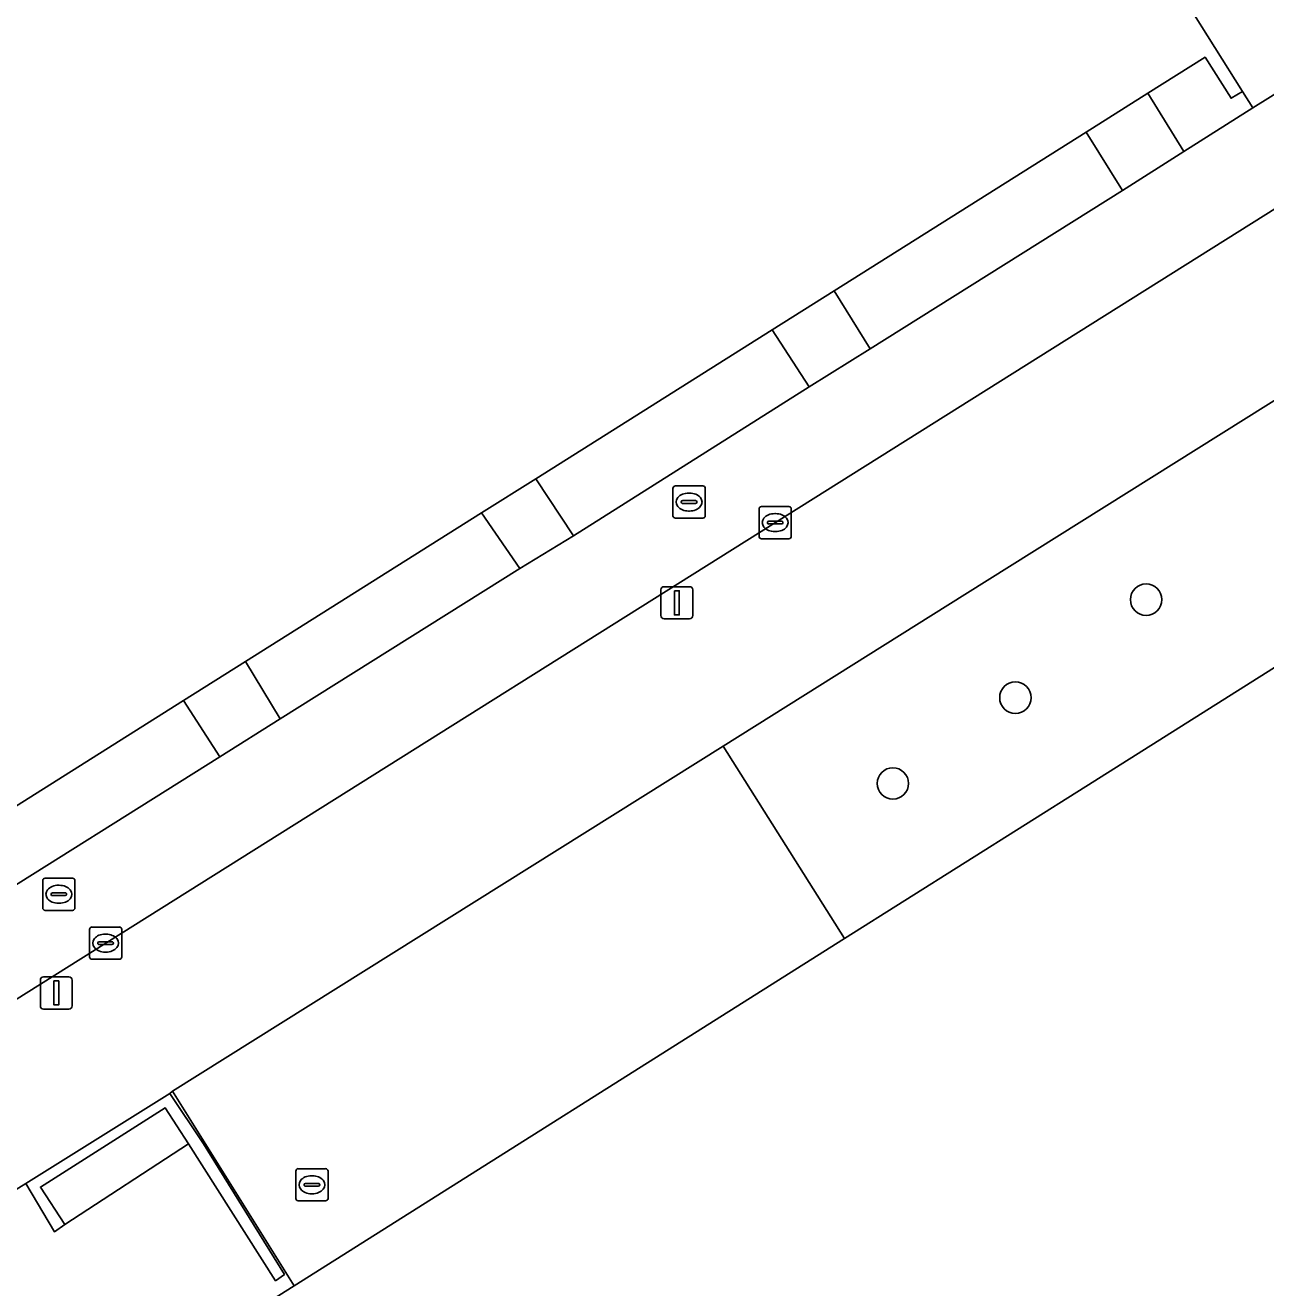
# Model space of a CAD drawing. Extents: x 158835 to 160077, y 386387 to 387778.
# Drawn here: x 159827.07 to 159865.62, y 387525.59 to 387564.82 of the extents above; entities that cross this region are included whole.
import ezdxf

# ---------------------------------------------------------------- set-up
doc = ezdxf.new("R2010")
doc.units = 0
for name, color, linetype in [('IMGEO_Boom', 7, 'Continuous'), ('IMGEO_Fietspad_open', 7, 'Continuous'), ('IMGEO_Groenvoorziening', 7, 'Continuous'), ('IMGEO_Kolk', 7, 'Continuous'), ('IMGEO_Lichtmast', 7, 'Continuous'), ('IMGEO_Muur', 7, 'Continuous'), ('IMGEO_Pand', 7, 'Continuous'), ('IMGEO_Rijbaan_lokaal_open', 7, 'Continuous'), ('IMGEO_Rioolput', 7, 'Continuous'), ('IMGEO_Voetpad_open', 7, 'Continuous')]:
    doc.layers.add(name, color=color, linetype=linetype)

msp = doc.modelspace()

# ---------------------------------------------------------------- linework, layer by layer
at = {"layer": 'IMGEO_Boom'}
for centre in [(159861.903, 387546.976), (159857.841, 387543.929), (159854.032, 387541.263)]:
    msp.add_circle(centre, 0.489, dxfattribs=at)
at = {"layer": 'IMGEO_Fietspad_open'}
for points in [[(159879.098, 387570.896), (159878.356, 387570.432), (159873.571, 387567.472), (159865.223, 387562.256), (159863.07, 387560.901), (159861.165, 387559.689), (159853.326, 387554.771), (159851.436, 387553.585), (159844.108, 387548.961), (159842.436, 387547.939), (159834.997, 387543.272), (159833.122, 387542.096), (159825.224, 387537.141), (159823.352, 387535.966), (159821.053, 387534.524), (159803.626, 387523.519), (159796.824, 387519.231), (159790.285, 387515.108), (159768.258, 387501.292), (159755.394, 387493.231)], [(159752.632, 387493.895), (159752.624, 387493.834), (159756.428, 387486.608), (159756.242, 387487.293), (159756.196, 387487.646), (159756.181, 387488.001), (159756.198, 387488.356), (159756.247, 387488.708), (159756.326, 387489.054), (159756.437, 387489.392), (159756.577, 387489.718), (159756.746, 387490.031), (159756.814, 387490.14), (159757.019, 387490.43), (159757.249, 387490.7), (159757.502, 387490.948), (159757.777, 387491.173), (159758.071, 387491.373), (159758.381, 387491.545), (159771.665, 387500), (159777.523, 387503.666), (159790.349, 387511.673), (159875.931, 387565.415)]]:
    msp.add_lwpolyline(points, dxfattribs=at)
at = {"layer": 'IMGEO_Groenvoorziening'}
for points in [[(159864.897, 387562.769), (159864.544, 387562.557), (159863.733, 387563.83), (159861.958, 387562.712), (159863.07, 387560.901), (159865.223, 387562.256)], [(159861.165, 387559.689), (159860.042, 387561.506), (159852.211, 387556.575), (159853.326, 387554.771)], [(159851.436, 387553.585), (159850.283, 387555.361), (159842.934, 387550.733), (159844.108, 387548.961)], [(159870.125, 387547.542), (159866.398, 387553.487), (159856.265, 387547.134), (159848.755, 387542.426), (159852.527, 387536.443), (159860.025, 387541.172)], [(159842.436, 387547.939), (159841.251, 387549.673), (159833.921, 387545.058), (159834.997, 387543.272)], [(159833.122, 387542.096), (159831.992, 387543.843), (159824.149, 387538.904), (159825.224, 387537.141)], [(159832.141, 387530.068), (159831.421, 387531.182), (159827.542, 387528.723), (159828.297, 387527.562)]]:
    msp.add_lwpolyline(points, close=True, dxfattribs=at)
at = {"layer": 'IMGEO_Kolk'}
for p, q in [((159849.875, 387548.943), (159849.875, 387549.795)), ((159849.95, 387549.869), (159850.802, 387549.869)), ((159850.363, 387549.649), (159850.388, 387549.649)), ((159850.876, 387549.795), (159850.876, 387548.943)), ((159850.134, 387549.363), (159850.134, 387549.375)), ((159850.572, 387549.326), (159850.174, 387549.326)), ((159850.177, 387549.412), (159850.575, 387549.412)), ((159850.618, 387549.375), (159850.618, 387549.363)), ((159850.802, 387548.869), (159849.95, 387548.869)), ((159850.386, 387549.089), (159850.361, 387549.089)), ((159829.069, 387535.877), (159829.069, 387536.729)), ((159829.144, 387536.803), (159829.996, 387536.803)), ((159829.557, 387536.583), (159829.582, 387536.583)), ((159830.07, 387536.729), (159830.07, 387535.877)), ((159829.328, 387536.297), (159829.328, 387536.309)), ((159829.766, 387536.26), (159829.368, 387536.26)), ((159829.371, 387536.346), (159829.769, 387536.346)), ((159829.812, 387536.309), (159829.812, 387536.297)), ((159829.996, 387535.803), (159829.144, 387535.803)), ((159829.58, 387536.023), (159829.555, 387536.023))]:
    msp.add_line(p, q, dxfattribs=at)
for points in [[(159849.875, 387548.943), (159849.875, 387549.795)], [(159849.95, 387549.869), (159850.802, 387549.869)], [(159850.876, 387549.795), (159850.876, 387548.943)], [(159850.802, 387548.869), (159849.95, 387548.869)], [(159829.069, 387535.877), (159829.069, 387536.729)], [(159829.144, 387536.803), (159829.996, 387536.803)], [(159830.07, 387536.729), (159830.07, 387535.877)], [(159829.996, 387535.803), (159829.144, 387535.803)]]:
    msp.add_lwpolyline(points, dxfattribs=at)
for centre, radius, start, end in [((159849.952, 387549.793), 0.0765, 91.552, 178.448), ((159849.952, 387549.793), 0.0765, 91.552, 178.448), ((159850.8, 387549.793), 0.0765, 1.552, 88.448), ((159850.8, 387549.793), 0.0765, 1.552, 88.448), ((159850.174, 387549.372), 0.0403, 85.8775, 175.7526), ((159850.171, 387549.362), 0.0366, 178.938, 274.7102), ((159850.575, 387549.369), 0.043, 264.8664, 352.4533), ((159850.579, 387549.374), 0.0386, 1.7309, 96.639), ((159849.952, 387548.945), 0.0765, 181.552, 268.448), ((159849.952, 387548.945), 0.0765, 181.552, 268.448), ((159850.8, 387548.945), 0.0765, 271.552, 358.448), ((159850.8, 387548.945), 0.0765, 271.552, 358.448), ((159829.146, 387536.727), 0.0765, 91.552, 178.448), ((159829.146, 387536.727), 0.0765, 91.552, 178.448), ((159829.994, 387536.727), 0.0765, 1.552, 88.448), ((159829.994, 387536.727), 0.0765, 1.552, 88.448), ((159829.368, 387536.306), 0.0403, 85.8775, 175.7526), ((159829.365, 387536.296), 0.0366, 178.938, 274.7102), ((159829.769, 387536.303), 0.043, 264.8664, 352.4533), ((159829.773, 387536.308), 0.0386, 1.7309, 96.639), ((159829.146, 387535.879), 0.0765, 181.552, 268.448), ((159829.146, 387535.879), 0.0765, 181.552, 268.448), ((159829.994, 387535.879), 0.0765, 271.552, 358.448), ((159829.994, 387535.879), 0.0765, 271.552, 358.448)]:
    msp.add_arc(centre, radius, start, end, dxfattribs=at)
for centre, major_axis, ratio, start_param, end_param in [((159850.362, 387549.369), (-0.387, 0.002), 0.722429, 4.712389, 7.853982), ((159850.387, 387549.369), (-0.39, 0.002), 0.717154, 1.570796, 4.712389), ((159829.556, 387536.303), (-0.387, 0.002), 0.722429, 4.712389, 7.853982), ((159829.581, 387536.303), (-0.39, 0.002), 0.717154, 1.570796, 4.712389)]:
    msp.add_ellipse(centre, major_axis=major_axis, ratio=ratio, start_param=start_param, end_param=end_param, dxfattribs=at)
at = {"layer": 'IMGEO_Lichtmast'}
for p, q in [((159846.825, 387546.478), (159846.825, 387547.278)), ((159846.825, 387547.278), (159846.825, 387546.478)), ((159846.925, 387547.378), (159847.715, 387547.378)), ((159847.715, 387547.378), (159846.925, 387547.378)), ((159847.815, 387547.278), (159847.815, 387546.478)), ((159847.815, 387546.478), (159847.815, 387547.278)), ((159847.715, 387546.378), (159846.925, 387546.378)), ((159846.925, 387546.378), (159847.715, 387546.378)), ((159827.541, 387534.355), (159827.541, 387535.155)), ((159827.541, 387535.155), (159827.541, 387534.355)), ((159827.641, 387535.255), (159828.431, 387535.255)), ((159828.431, 387535.255), (159827.641, 387535.255)), ((159828.531, 387535.155), (159828.531, 387534.355)), ((159828.531, 387534.355), (159828.531, 387535.155)), ((159828.431, 387534.255), (159827.641, 387534.255)), ((159827.641, 387534.255), (159828.431, 387534.255))]:
    msp.add_line(p, q, dxfattribs=at)
for points in [[(159847.245, 387547.253), (159847.395, 387547.253), (159847.395, 387546.503), (159847.245, 387546.503), (159847.245, 387547.253)], [(159827.961, 387535.13), (159828.111, 387535.13), (159828.111, 387534.38), (159827.961, 387534.38), (159827.961, 387535.13)]]:
    msp.add_lwpolyline(points, dxfattribs=at)
for centre, start, end in [((159846.925, 387547.278), 90, 180), ((159846.925, 387547.278), 90, 180), ((159847.715, 387547.278), 0, 90), ((159847.715, 387547.278), 360, 90), ((159846.925, 387546.478), 180, 270), ((159846.925, 387546.478), 180, 270), ((159847.715, 387546.478), 270, 0), ((159847.715, 387546.478), 270, 0), ((159827.641, 387535.155), 90, 180), ((159827.641, 387535.155), 90, 180), ((159828.431, 387535.155), 0, 90), ((159828.431, 387535.155), 360, 90), ((159827.641, 387534.355), 180, 270), ((159827.641, 387534.355), 180, 270), ((159828.431, 387534.355), 270, 0), ((159828.431, 387534.355), 270, 0)]:
    msp.add_arc(centre, 0.1, start, end, dxfattribs=at)
at = {"layer": 'IMGEO_Muur'}
msp.add_lwpolyline([(159832.141, 387530.068), (159834.849, 387525.811), (159835.127, 387526.01), (159832.612, 387530.064), (159831.565, 387531.63), (159827.092, 387528.834), (159827.98, 387527.333), (159828.297, 387527.562), (159827.542, 387528.723), (159831.421, 387531.182)], close=True, dxfattribs=at)
at = {"layer": 'IMGEO_Pand'}
for points in [[(159824.149, 387538.904), (159831.992, 387543.843), (159833.921, 387545.058), (159841.251, 387549.673), (159842.934, 387550.733), (159850.283, 387555.361), (159852.211, 387556.575), (159860.042, 387561.506), (159861.958, 387562.712), (159863.733, 387563.83), (159864.544, 387562.557), (159864.897, 387562.769), (159862.316, 387566.876), (159841.933, 387599.307)], [(159916.787, 387493.438), (159912.287, 387490.583), (159908.21, 387497.036), (159907.08, 387498.824), (159909.522, 387500.378), (159902.521, 387511.592), (159902.26, 387511.414), (159902.421, 387511.164), (159892.009, 387504.534), (159889.943, 387507.793), (159902.73, 387515.823), (159900.315, 387519.676), (159898.241, 387518.368), (159877.077, 387551.926), (159870.125, 387547.542), (159860.025, 387541.172), (159852.527, 387536.443), (159835.425, 387525.658), (159814.278, 387512.321)]]:
    msp.add_lwpolyline(points, dxfattribs=at)
at = {"layer": 'IMGEO_Rijbaan_lokaal_open'}
msp.add_lwpolyline([(159865.223, 387562.256), (159873.571, 387567.472), (159870.56, 387572.079), (159866.101, 387569.184), (159862.316, 387566.876), (159864.897, 387562.769)], close=True, dxfattribs=at)
at = {"layer": 'IMGEO_Rioolput'}
for p, q in [((159847.2, 387549.582), (159847.2, 387550.434)), ((159847.275, 387550.508), (159848.127, 387550.508)), ((159848.201, 387550.434), (159848.201, 387549.582)), ((159847.459, 387550.002), (159847.459, 387550.014)), ((159847.897, 387549.965), (159847.499, 387549.965)), ((159847.502, 387550.051), (159847.9, 387550.051)), ((159847.688, 387550.288), (159847.713, 387550.288)), ((159847.943, 387550.014), (159847.943, 387550.002)), ((159847.711, 387549.728), (159847.686, 387549.728)), ((159848.127, 387549.508), (159847.275, 387549.508)), ((159827.616, 387537.395), (159827.616, 387538.247)), ((159827.691, 387538.321), (159828.543, 387538.321)), ((159828.617, 387538.247), (159828.617, 387537.395)), ((159827.875, 387537.815), (159827.875, 387537.827)), ((159828.313, 387537.778), (159827.915, 387537.778)), ((159827.918, 387537.864), (159828.316, 387537.864)), ((159828.104, 387538.101), (159828.129, 387538.101)), ((159828.359, 387537.827), (159828.359, 387537.815)), ((159828.127, 387537.541), (159828.102, 387537.541)), ((159828.543, 387537.321), (159827.691, 387537.321)), ((159835.48, 387528.368), (159835.48, 387529.22)), ((159835.555, 387529.294), (159836.407, 387529.294)), ((159836.481, 387529.22), (159836.481, 387528.368)), ((159835.739, 387528.788), (159835.739, 387528.8)), ((159836.177, 387528.751), (159835.779, 387528.751)), ((159835.782, 387528.837), (159836.18, 387528.837)), ((159835.968, 387529.074), (159835.993, 387529.074)), ((159836.223, 387528.8), (159836.223, 387528.788)), ((159835.991, 387528.514), (159835.966, 387528.514)), ((159836.407, 387528.294), (159835.555, 387528.294))]:
    msp.add_line(p, q, dxfattribs=at)
for points in [[(159847.2, 387549.582), (159847.2, 387550.434)], [(159847.275, 387550.508), (159848.127, 387550.508)], [(159848.201, 387550.434), (159848.201, 387549.582)], [(159848.127, 387549.508), (159847.275, 387549.508)], [(159827.616, 387537.395), (159827.616, 387538.247)], [(159827.691, 387538.321), (159828.543, 387538.321)], [(159828.617, 387538.247), (159828.617, 387537.395)], [(159828.543, 387537.321), (159827.691, 387537.321)], [(159835.48, 387528.368), (159835.48, 387529.22)], [(159835.555, 387529.294), (159836.407, 387529.294)], [(159836.481, 387529.22), (159836.481, 387528.368)], [(159836.407, 387528.294), (159835.555, 387528.294)]]:
    msp.add_lwpolyline(points, dxfattribs=at)
for centre, radius, start, end in [((159847.277, 387550.432), 0.0765, 91.552, 178.448), ((159847.277, 387550.432), 0.0765, 91.552, 178.448), ((159848.125, 387550.432), 0.0765, 1.552, 88.448), ((159848.125, 387550.432), 0.0765, 1.552, 88.448), ((159847.499, 387550.011), 0.0403, 85.8775, 175.7526), ((159847.496, 387550.001), 0.0366, 178.938, 274.7102), ((159847.9, 387550.008), 0.043, 264.8664, 352.4533), ((159847.904, 387550.013), 0.0386, 1.7309, 96.639), ((159847.277, 387549.584), 0.0765, 181.552, 268.448), ((159847.277, 387549.584), 0.0765, 181.552, 268.448), ((159848.125, 387549.584), 0.0765, 271.552, 358.448), ((159848.125, 387549.584), 0.0765, 271.552, 358.448), ((159827.693, 387538.245), 0.0765, 91.552, 178.448), ((159827.693, 387538.245), 0.0765, 91.552, 178.448), ((159828.541, 387538.245), 0.0765, 1.552, 88.448), ((159828.541, 387538.245), 0.0765, 1.552, 88.448), ((159827.915, 387537.824), 0.0403, 85.8775, 175.7526), ((159827.912, 387537.814), 0.0366, 178.938, 274.7102), ((159828.316, 387537.821), 0.043, 264.8664, 352.4533), ((159828.32, 387537.826), 0.0386, 1.7309, 96.639), ((159827.693, 387537.397), 0.0765, 181.552, 268.448), ((159827.693, 387537.397), 0.0765, 181.552, 268.448), ((159828.541, 387537.397), 0.0765, 271.552, 358.448), ((159828.541, 387537.397), 0.0765, 271.552, 358.448), ((159835.557, 387529.218), 0.0765, 91.552, 178.448), ((159835.557, 387529.218), 0.0765, 91.552, 178.448), ((159836.405, 387529.218), 0.0765, 1.552, 88.448), ((159836.405, 387529.218), 0.0765, 1.552, 88.448), ((159835.779, 387528.797), 0.0403, 85.8775, 175.7526), ((159835.776, 387528.787), 0.0366, 178.938, 274.7102), ((159836.18, 387528.794), 0.043, 264.8664, 352.4533), ((159836.184, 387528.799), 0.0386, 1.7309, 96.639), ((159835.557, 387528.37), 0.0765, 181.552, 268.448), ((159835.557, 387528.37), 0.0765, 181.552, 268.448), ((159836.405, 387528.37), 0.0765, 271.552, 358.448), ((159836.405, 387528.37), 0.0765, 271.552, 358.448)]:
    msp.add_arc(centre, radius, start, end, dxfattribs=at)
for centre, major_axis, ratio, start_param, end_param in [((159847.687, 387550.008), (-0.387, 0.002), 0.722429, 4.712389, 7.853982), ((159847.712, 387550.008), (-0.39, 0.002), 0.717154, 1.570796, 4.712389), ((159828.103, 387537.821), (-0.387, 0.002), 0.722429, 4.712389, 7.853982), ((159828.128, 387537.821), (-0.39, 0.002), 0.717154, 1.570796, 4.712389), ((159835.967, 387528.794), (-0.387, 0.002), 0.722429, 4.712389, 7.853982), ((159835.992, 387528.794), (-0.39, 0.002), 0.717154, 1.570796, 4.712389)]:
    msp.add_ellipse(centre, major_axis=major_axis, ratio=ratio, start_param=start_param, end_param=end_param, dxfattribs=at)
at = {"layer": 'IMGEO_Voetpad_open'}
for points in [[(159880.986, 387568.702), (159879.902, 387568.012), (159875.931, 387565.415), (159790.349, 387511.673)], [(159827.092, 387528.834), (159831.565, 387531.63), (159831.643, 387531.698), (159848.755, 387542.426), (159856.265, 387547.134), (159866.398, 387553.487), (159873.346, 387557.842), (159876.603, 387559.96), (159876.729, 387560.04), (159882.145, 387563.485), (159884.837, 387565.486), (159883.233, 387567.977), (159882.863, 387568.558)], [(159814.278, 387512.321), (159835.425, 387525.658), (159831.643, 387531.698), (159831.565, 387531.63), (159832.612, 387530.064), (159835.127, 387526.01), (159834.849, 387525.811), (159832.141, 387530.068), (159828.297, 387527.562), (159827.98, 387527.333), (159827.092, 387528.834), (159824.139, 387527.005)], [(159824.139, 387527.005), (159827.092, 387528.834)]]:
    msp.add_lwpolyline(points, dxfattribs=at)
for points in [[(159863.07, 387560.901), (159861.958, 387562.712), (159860.042, 387561.506), (159861.165, 387559.689)], [(159853.326, 387554.771), (159852.211, 387556.575), (159850.283, 387555.361), (159851.436, 387553.585)], [(159844.108, 387548.961), (159842.934, 387550.733), (159841.251, 387549.673), (159842.436, 387547.939)], [(159834.997, 387543.272), (159833.921, 387545.058), (159831.992, 387543.843), (159833.122, 387542.096)], [(159848.755, 387542.426), (159831.643, 387531.698), (159835.425, 387525.658), (159852.527, 387536.443)]]:
    msp.add_lwpolyline(points, close=True, dxfattribs=at)

doc.saveas('drawing.dxf')
